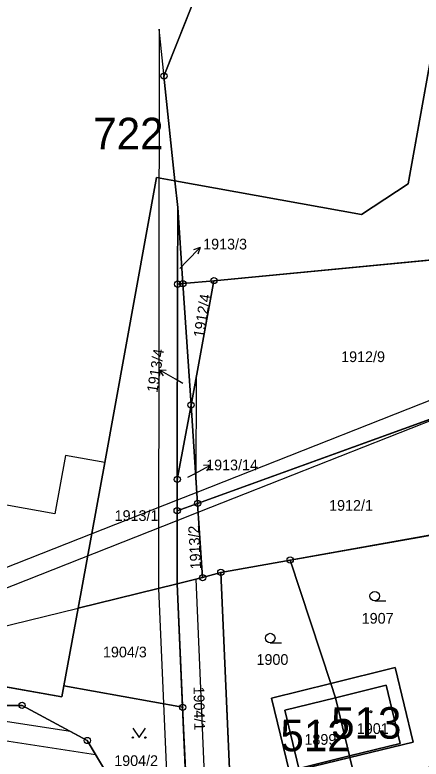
# Model space of a CAD drawing. Extents: x -689422 to -685210, y -987725 to -982160.
# Drawn here: x -686615.5 to -686551, y -985655.5 to -985537.4 of the extents above; entities that cross this region are included whole.
import ezdxf

# ---------------------------------------------------------------- set-up
doc = ezdxf.new("R2010")
doc.units = 0
for name, color, linetype in [('KN_Budovy', 7, 'Continuous'), ('KN_Budovy_cisla_domovni', 7, 'Continuous'), ('KN_Hranice_parcel', 7, 'Continuous'), ('KN_Hranice_parcel_vnitrni_kresba', 7, 'Continuous'), ('KN_Parcelni cisla', 7, 'Continuous'), ('KN_Parcelni cisla_sipky', 7, 'Continuous'), ('KN_Polygon parcely', 7, 'Continuous'), ('KN_POZEMKY_ORNA PUDA', 7, 'Continuous'), ('KN_POZEMKY_OSTATNI PLOCHA', 7, 'Continuous'), ('KN_POZEMKY_ZAHRADA', 7, 'Continuous'), ('KN_POZEMKY_ZASTAVENA PLOCHA', 7, 'Continuous'), ('KN_VYUZITI_16_ostatni plocha_silnice', 7, 'Continuous'), ('KN_VYUZITI_19_ostatni plocha_zelen', 7, 'Continuous'), ('KN_VYUZITI_23_ostatni plocha_manipulacni plocha', 7, 'Continuous'), ('KN_Věcná břemena k části', 7, 'Continuous'), ('KN_Značky bodu BP', 7, 'Continuous'), ('KN_Značky budov', 7, 'Continuous'), ('KN_Značky kultur', 7, 'Continuous')]:
    doc.layers.add(name, color=color, linetype=linetype)

msp = doc.modelspace()

# ---------------------------------------------------------------- linework, layer by layer
at = {"layer": 'KN_Budovy'}
for points in [[(-686647.36, -985580.89), (-686657.03, -985635), (-686657.36, -985636.86), (-686639.84, -985639.99), (-686608.04, -985645.65), (-686607.72, -985643.9), (-686605.46, -985631.55), (-686601.23, -985608.44), (-686593.05, -985563.17), (-686590.1, -985563.7), (-686560.49, -985569.04), (-686553.12, -985564.16), (-686543.43, -985510.32), (-686545.4, -985509.96), (-686544.98, -985507.58), (-686543.3, -985498.14), (-686565.91, -985494.08), (-686563.36, -985479.92), (-686562.92, -985477.46), (-686564.18, -985477.23), (-686599.79, -985470.83), (-686626.72, -985465.99), (-686632.58, -985498.63)], [(-686562.39, -985655.03), (-686554.35, -985653.07), (-686556.58, -985643.78), (-686564.64, -985645.79)], [(-686562.39, -985655.03), (-686564.64, -985645.79), (-686572.69, -985647.77), (-686570.45, -985657)]]:
    msp.add_lwpolyline(points, close=True, dxfattribs=at)
at = {"layer": 'KN_Hranice_parcel'}
for p, q in [((-686589.66, -985567.94), (-686590.1, -985563.7)), ((-686589.68, -985580.11), (-686589.66, -985567.94)), ((-686589.66, -985567.94), (-686588.85, -985580.03)), ((-686583.91, -985579.56), (-686528.13, -985574.21)), ((-686589.73, -985611.11), (-686589.68, -985580.11)), ((-686589.68, -985580.11), (-686588.85, -985580.03)), ((-686588.85, -985580.03), (-686583.91, -985579.56)), ((-686588.85, -985580.03), (-686587.55, -985599.31)), ((-686587.55, -985599.31), (-686583.91, -985579.56)), ((-686529.06, -985594.11), (-686586.5, -985614.92)), ((-686589.73, -985611.11), (-686587.55, -985599.31)), ((-686587.55, -985599.31), (-686586.5, -985614.92)), ((-686589.74, -985616.09), (-686589.73, -985611.11)), ((-686586.5, -985614.92), (-686589.74, -985616.09)), ((-686586.5, -985614.92), (-686585.71, -985626.7)), ((-686589.75, -985627.69), (-686589.74, -985616.09)), ((-686548.19, -985619.72), (-686571.82, -985623.92)), ((-686571.82, -985623.92), (-686582.82, -985625.88)), ((-686565.39, -985643.51), (-686571.82, -985623.92)), ((-686585.71, -985626.7), (-686582.82, -985625.88)), ((-686589.75, -985627.69), (-686585.71, -985626.7)), ((-686605.46, -985631.55), (-686589.75, -985627.69)), ((-686589.75, -985627.69), (-686588.88, -985647.3)), ((-686607.72, -985643.9), (-686605.46, -985631.55)), ((-686588.88, -985647.3), (-686607.72, -985643.9)), ((-686588.88, -985647.3), (-686587.88, -985669.96)), ((-686560.47, -985662.93), (-686562.33, -985655.28))]:
    msp.add_line(p, q, dxfattribs=at)
for points in [[(-686564.18, -985477.23), (-686584.65, -985528.92), (-686591.84, -985547.07), (-686590.1, -985563.7)], [(-686544.98, -985507.58), (-686545.4, -985509.96), (-686543.43, -985510.32), (-686553.12, -985564.16), (-686560.49, -985569.04), (-686590.1, -985563.7)], [(-686590.1, -985563.7), (-686593.05, -985563.17), (-686601.23, -985608.44), (-686605.46, -985631.55)], [(-686582.82, -985625.88), (-686581.07, -985665.52), (-686580.99, -985668.13)], [(-686607.72, -985643.9), (-686608.04, -985645.65), (-686639.84, -985639.99)], [(-686562.33, -985655.28), (-686552.3, -985652.83), (-686555.17, -985640.97), (-686565.39, -985643.51)], [(-686565.39, -985643.51), (-686574.77, -985645.85), (-686571.9, -985657.61), (-686562.33, -985655.28)], [(-686562.33, -985655.28), (-686562.39, -985655.03), (-686564.64, -985645.79), (-686565.39, -985643.51)], [(-686590.12, -985670.56), (-686590.62, -985668.77), (-686594.77, -985666.85), (-686597.75, -985663.1), (-686604.01, -985652.57), (-686614.35, -985647), (-686642.2, -985647.03), (-686674.41, -985651.4), (-686674.77, -985648.57)]]:
    msp.add_lwpolyline(points, dxfattribs=at)
at = {"layer": 'KN_Hranice_parcel_vnitrni_kresba'}
for p, q in [((-686564.64, -985645.79), (-686556.58, -985643.78)), ((-686556.58, -985643.78), (-686554.35, -985653.07)), ((-686572.69, -985647.77), (-686564.64, -985645.79)), ((-686570.45, -985657), (-686572.69, -985647.77)), ((-686554.35, -985653.07), (-686562.39, -985655.03)), ((-686562.39, -985655.03), (-686570.45, -985657))]:
    msp.add_line(p, q, dxfattribs=at)
at = {"layer": 'KN_Parcelni cisla_sipky'}
for p, q in [((-686588.21, -985576.45), (-686586.12, -985574.29)), ((-686586.12, -985574.29), (-686587.18, -985574.66)), ((-686586.12, -985574.29), (-686586.46, -985575.36)), ((-686589.33, -985577.62), (-686588.21, -985576.45)), ((-686589.99, -985595.22), (-686592.59, -985593.72)), ((-686592.59, -985593.72), (-686591.47, -985593.79)), ((-686592.59, -985593.72), (-686591.97, -985594.65)), ((-686588.84, -985595.89), (-686589.99, -985595.22)), ((-686587.11, -985610.27), (-686584.46, -985608.86)), ((-686584.46, -985608.86), (-686585.58, -985608.89)), ((-686584.46, -985608.86), (-686585.11, -985609.77)), ((-686588.08, -985610.78), (-686587.11, -985610.27))]:
    msp.add_line(p, q, dxfattribs=at)
at = {"layer": 'KN_Polygon parcely'}
for points in [[(-686607.72, -985643.9), (-686605.46, -985631.55), (-686601.23, -985608.44), (-686593.05, -985563.17), (-686590.1, -985563.7), (-686591.84, -985547.07), (-686584.65, -985528.92), (-686564.18, -985477.23), (-686599.79, -985470.83), (-686626.72, -985465.99), (-686632.58, -985498.63), (-686647.36, -985580.89), (-686657.03, -985635), (-686657.36, -985636.86), (-686639.84, -985639.99), (-686608.04, -985645.65)], [(-686543.3, -985498.14), (-686565.91, -985494.08), (-686563.36, -985479.92), (-686562.92, -985477.46), (-686564.18, -985477.23), (-686584.65, -985528.92), (-686591.84, -985547.07), (-686590.1, -985563.7), (-686560.49, -985569.04), (-686553.12, -985564.16), (-686543.43, -985510.32), (-686545.4, -985509.96), (-686544.98, -985507.58)], [(-686528.13, -985574.21), (-686526.58, -985510.77), (-686544.98, -985507.58), (-686545.4, -985509.96), (-686543.43, -985510.32), (-686553.12, -985564.16), (-686560.49, -985569.04), (-686590.1, -985563.7), (-686589.66, -985567.94), (-686588.85, -985580.03), (-686583.91, -985579.56)], [(-686589.74, -985616.09), (-686589.73, -985611.11), (-686589.68, -985580.11), (-686589.66, -985567.94), (-686590.1, -985563.7), (-686593.05, -985563.17), (-686601.23, -985608.44), (-686605.46, -985631.55), (-686589.75, -985627.69)], [(-686588.85, -985580.03), (-686589.66, -985567.94), (-686589.68, -985580.11)], [(-686586.5, -985614.92), (-686529.06, -985594.11), (-686528.13, -985574.21), (-686583.91, -985579.56), (-686587.55, -985599.31)], [(-686587.55, -985599.31), (-686588.85, -985580.03), (-686589.68, -985580.11), (-686589.73, -985611.11)], [(-686583.91, -985579.56), (-686588.85, -985580.03), (-686587.55, -985599.31)], [(-686585.71, -985626.7), (-686582.82, -985625.88), (-686571.82, -985623.92), (-686548.19, -985619.72), (-686547.96, -985609.48), (-686532.42, -985610.57), (-686529.7, -985610.76), (-686529.66, -985607.03), (-686529.06, -985594.11), (-686586.5, -985614.92)], [(-686589.73, -985611.11), (-686589.74, -985616.09), (-686586.5, -985614.92), (-686587.55, -985599.31)], [(-686586.5, -985614.92), (-686589.74, -985616.09), (-686589.75, -985627.69), (-686585.71, -985626.7)], [(-686548.12, -985625.19), (-686548.19, -985619.72), (-686571.82, -985623.92), (-686565.39, -985643.51), (-686555.17, -985640.97), (-686552.3, -985652.83), (-686562.33, -985655.28), (-686560.47, -985662.93), (-686549.87, -985660.25), (-686548.68, -985636.37)], [(-686582.82, -985625.88), (-686581.07, -985665.52), (-686580.99, -985668.13), (-686560.47, -985662.93), (-686562.33, -985655.28), (-686571.9, -985657.61), (-686574.77, -985645.85), (-686565.39, -985643.51), (-686571.82, -985623.92)], [(-686589.75, -985627.69), (-686588.88, -985647.3), (-686587.88, -985669.96), (-686580.99, -985668.13), (-686581.07, -985665.52), (-686582.82, -985625.88), (-686585.71, -985626.7)], [(-686588.88, -985647.3), (-686589.75, -985627.69), (-686605.46, -985631.55), (-686607.72, -985643.9)], [(-686608.04, -985645.65), (-686639.84, -985639.99), (-686674.77, -985648.57), (-686674.41, -985651.4), (-686642.2, -985647.03), (-686614.35, -985647), (-686604.01, -985652.57), (-686597.75, -985663.1), (-686594.77, -985666.85), (-686590.62, -985668.77), (-686590.12, -985670.56), (-686587.88, -985669.96), (-686588.88, -985647.3), (-686607.72, -985643.9)], [(-686555.17, -985640.97), (-686565.39, -985643.51), (-686564.64, -985645.79), (-686562.39, -985655.03), (-686562.33, -985655.28), (-686552.3, -985652.83)], [(-686565.39, -985643.51), (-686574.77, -985645.85), (-686571.9, -985657.61), (-686562.33, -985655.28), (-686562.39, -985655.03), (-686564.64, -985645.79)]]:
    msp.add_lwpolyline(points, close=True, dxfattribs=at)
msp.add_lwpolyline([(-686688.35, -985683.35), (-686673.21, -985683.45), (-686672.14, -985688.84), (-686669.42, -985688.18), (-686670.12, -985682.63), (-686664.52, -985682.15), (-686636.6, -985664.46), (-686630.4, -985662.63), (-686619.88, -985665.01), (-686636.02, -985680.55), (-686634.38, -985682.6), (-686620.27, -985678.76), (-686619.67, -985678.6), (-686597.37, -985672.53), (-686590.12, -985670.56), (-686590.62, -985668.77), (-686594.77, -985666.85), (-686597.75, -985663.1), (-686604.01, -985652.57), (-686614.35, -985647), (-686642.2, -985647.03), (-686674.41, -985651.4), (-686674.77, -985648.57), (-686688.73, -985652)], dxfattribs=at)
at = {"layer": 'KN_POZEMKY_ORNA PUDA'}
for p, q in [((-686583.91, -985579.56), (-686528.13, -985574.21)), ((-686587.55, -985599.31), (-686583.91, -985579.56)), ((-686586.5, -985614.92), (-686529.06, -985594.11)), ((-686529.06, -985594.11), (-686586.5, -985614.92)), ((-686589.73, -985611.11), (-686587.55, -985599.31)), ((-686586.5, -985614.92), (-686587.55, -985599.31)), ((-686587.55, -985599.31), (-686586.5, -985614.92)), ((-686589.74, -985616.09), (-686589.73, -985611.11)), ((-686589.74, -985616.09), (-686586.5, -985614.92)), ((-686586.5, -985614.92), (-686589.74, -985616.09)), ((-686585.71, -985626.7), (-686586.5, -985614.92)), ((-686586.5, -985614.92), (-686585.71, -985626.7)), ((-686589.75, -985627.69), (-686589.74, -985616.09)), ((-686548.19, -985619.72), (-686571.82, -985623.92)), ((-686571.82, -985623.92), (-686582.82, -985625.88)), ((-686582.82, -985625.88), (-686585.71, -985626.7)), ((-686585.71, -985626.7), (-686582.82, -985625.88)), ((-686582.82, -985625.88), (-686581.07, -985665.52)), ((-686585.71, -985626.7), (-686589.75, -985627.69)), ((-686589.75, -985627.69), (-686585.71, -985626.7)), ((-686588.88, -985647.3), (-686589.75, -985627.69)), ((-686587.88, -985669.96), (-686588.88, -985647.3))]:
    msp.add_line(p, q, dxfattribs=at)
at = {"layer": 'KN_POZEMKY_OSTATNI PLOCHA'}
for p, q in [((-686553.12, -985564.16), (-686543.43, -985510.32)), ((-686601.23, -985608.44), (-686593.05, -985563.17)), ((-686593.05, -985563.17), (-686590.1, -985563.7)), ((-686589.66, -985567.94), (-686590.1, -985563.7)), ((-686590.1, -985563.7), (-686560.49, -985569.04)), ((-686590.1, -985563.7), (-686589.66, -985567.94)), ((-686560.49, -985569.04), (-686553.12, -985564.16)), ((-686589.68, -985580.11), (-686589.66, -985567.94)), ((-686589.66, -985567.94), (-686589.68, -985580.11)), ((-686589.66, -985567.94), (-686588.85, -985580.03)), ((-686588.85, -985580.03), (-686589.66, -985567.94)), ((-686528.13, -985574.21), (-686583.91, -985579.56)), ((-686589.73, -985611.11), (-686589.68, -985580.11)), ((-686589.68, -985580.11), (-686589.73, -985611.11)), ((-686588.85, -985580.03), (-686589.68, -985580.11)), ((-686589.68, -985580.11), (-686588.85, -985580.03)), ((-686588.85, -985580.03), (-686583.91, -985579.56)), ((-686583.91, -985579.56), (-686588.85, -985580.03)), ((-686587.55, -985599.31), (-686588.85, -985580.03)), ((-686588.85, -985580.03), (-686587.55, -985599.31)), ((-686583.91, -985579.56), (-686587.55, -985599.31)), ((-686587.55, -985599.31), (-686589.73, -985611.11)), ((-686605.46, -985631.55), (-686601.23, -985608.44)), ((-686589.73, -985611.11), (-686589.74, -985616.09)), ((-686589.74, -985616.09), (-686589.75, -985627.69)), ((-686589.75, -985627.69), (-686605.46, -985631.55)), ((-686605.46, -985631.55), (-686589.75, -985627.69)), ((-686589.75, -985627.69), (-686588.88, -985647.3)), ((-686607.72, -985643.9), (-686605.46, -985631.55)), ((-686639.84, -985639.99), (-686608.04, -985645.65)), ((-686608.04, -985645.65), (-686607.72, -985643.9)), ((-686607.72, -985643.9), (-686588.88, -985647.3)), ((-686588.88, -985647.3), (-686607.72, -985643.9)), ((-686614.35, -985647), (-686642.2, -985647.03)), ((-686642.2, -985647.03), (-686614.35, -985647)), ((-686604.01, -985652.57), (-686614.35, -985647)), ((-686614.35, -985647), (-686604.01, -985652.57)), ((-686588.88, -985647.3), (-686587.88, -985669.96)), ((-686597.75, -985663.1), (-686604.01, -985652.57)), ((-686604.01, -985652.57), (-686597.75, -985663.1))]:
    msp.add_line(p, q, dxfattribs=at)
at = {"layer": 'KN_POZEMKY_ZAHRADA'}
for p, q in [((-686571.82, -985623.92), (-686548.19, -985619.72)), ((-686582.82, -985625.88), (-686571.82, -985623.92)), ((-686571.82, -985623.92), (-686565.39, -985643.51)), ((-686565.39, -985643.51), (-686571.82, -985623.92)), ((-686581.07, -985665.52), (-686582.82, -985625.88)), ((-686555.17, -985640.97), (-686565.39, -985643.51)), ((-686552.3, -985652.83), (-686555.17, -985640.97)), ((-686565.39, -985643.51), (-686574.77, -985645.85)), ((-686574.77, -985645.85), (-686571.9, -985657.61)), ((-686562.33, -985655.28), (-686552.3, -985652.83)), ((-686571.9, -985657.61), (-686562.33, -985655.28)), ((-686562.33, -985655.28), (-686560.47, -985662.93)), ((-686560.47, -985662.93), (-686562.33, -985655.28))]:
    msp.add_line(p, q, dxfattribs=at)
at = {"layer": 'KN_POZEMKY_ZASTAVENA PLOCHA'}
for p, q in [((-686543.43, -985510.32), (-686553.12, -985564.16)), ((-686584.65, -985528.92), (-686591.84, -985547.07)), ((-686591.84, -985547.07), (-686584.65, -985528.92)), ((-686591.84, -985547.07), (-686590.1, -985563.7)), ((-686590.1, -985563.7), (-686591.84, -985547.07)), ((-686593.05, -985563.17), (-686601.23, -985608.44)), ((-686590.1, -985563.7), (-686593.05, -985563.17)), ((-686560.49, -985569.04), (-686590.1, -985563.7)), ((-686553.12, -985564.16), (-686560.49, -985569.04)), ((-686601.23, -985608.44), (-686605.46, -985631.55)), ((-686605.46, -985631.55), (-686607.72, -985643.9)), ((-686608.04, -985645.65), (-686639.84, -985639.99)), ((-686565.39, -985643.51), (-686555.17, -985640.97)), ((-686555.17, -985640.97), (-686552.3, -985652.83)), ((-686607.72, -985643.9), (-686608.04, -985645.65)), ((-686574.77, -985645.85), (-686565.39, -985643.51)), ((-686564.64, -985645.79), (-686565.39, -985643.51)), ((-686565.39, -985643.51), (-686564.64, -985645.79)), ((-686571.9, -985657.61), (-686574.77, -985645.85)), ((-686562.39, -985655.03), (-686564.64, -985645.79)), ((-686564.64, -985645.79), (-686562.39, -985655.03)), ((-686552.3, -985652.83), (-686562.33, -985655.28)), ((-686562.33, -985655.28), (-686571.9, -985657.61)), ((-686562.33, -985655.28), (-686562.39, -985655.03)), ((-686562.39, -985655.03), (-686562.33, -985655.28))]:
    msp.add_line(p, q, dxfattribs=at)
at = {"layer": 'KN_VYUZITI_16_ostatni plocha_silnice'}
for p, q in [((-686642.2, -985647.03), (-686614.35, -985647)), ((-686614.35, -985647), (-686604.01, -985652.57)), ((-686604.01, -985652.57), (-686597.75, -985663.1))]:
    msp.add_line(p, q, dxfattribs=at)
at = {"layer": 'KN_VYUZITI_19_ostatni plocha_zelen'}
for p, q in [((-686639.84, -985639.99), (-686608.04, -985645.65)), ((-686608.04, -985645.65), (-686607.72, -985643.9)), ((-686607.72, -985643.9), (-686588.88, -985647.3)), ((-686614.35, -985647), (-686642.2, -985647.03)), ((-686604.01, -985652.57), (-686614.35, -985647)), ((-686588.88, -985647.3), (-686587.88, -985669.96)), ((-686597.75, -985663.1), (-686604.01, -985652.57))]:
    msp.add_line(p, q, dxfattribs=at)
at = {"layer": 'KN_VYUZITI_23_ostatni plocha_manipulacni plocha'}
for p, q in [((-686553.12, -985564.16), (-686543.43, -985510.32)), ((-686601.23, -985608.44), (-686593.05, -985563.17)), ((-686593.05, -985563.17), (-686590.1, -985563.7)), ((-686589.66, -985567.94), (-686590.1, -985563.7)), ((-686590.1, -985563.7), (-686560.49, -985569.04)), ((-686590.1, -985563.7), (-686589.66, -985567.94)), ((-686560.49, -985569.04), (-686553.12, -985564.16)), ((-686589.68, -985580.11), (-686589.66, -985567.94)), ((-686589.66, -985567.94), (-686589.68, -985580.11)), ((-686589.66, -985567.94), (-686588.85, -985580.03)), ((-686588.85, -985580.03), (-686589.66, -985567.94)), ((-686528.13, -985574.21), (-686583.91, -985579.56)), ((-686589.73, -985611.11), (-686589.68, -985580.11)), ((-686589.68, -985580.11), (-686589.73, -985611.11)), ((-686588.85, -985580.03), (-686589.68, -985580.11)), ((-686589.68, -985580.11), (-686588.85, -985580.03)), ((-686588.85, -985580.03), (-686583.91, -985579.56)), ((-686583.91, -985579.56), (-686588.85, -985580.03)), ((-686587.55, -985599.31), (-686588.85, -985580.03)), ((-686588.85, -985580.03), (-686587.55, -985599.31)), ((-686583.91, -985579.56), (-686587.55, -985599.31)), ((-686587.55, -985599.31), (-686589.73, -985611.11)), ((-686605.46, -985631.55), (-686601.23, -985608.44)), ((-686589.73, -985611.11), (-686589.74, -985616.09)), ((-686589.74, -985616.09), (-686589.75, -985627.69)), ((-686589.75, -985627.69), (-686605.46, -985631.55)), ((-686605.46, -985631.55), (-686589.75, -985627.69)), ((-686589.75, -985627.69), (-686588.88, -985647.3)), ((-686607.72, -985643.9), (-686605.46, -985631.55)), ((-686588.88, -985647.3), (-686607.72, -985643.9))]:
    msp.add_line(p, q, dxfattribs=at)
at = {"layer": 'KN_Věcná břemena k části'}
for points in [[(-686592.72, -985628.42), (-686590.94, -985668.62), (-686590.62, -985668.77), (-686590.12, -985670.56), (-686587.88, -985669.96), (-686589.75, -985627.69), (-686589.66, -985567.94), (-686592.62, -985539.6)], [(-686540.54, -985594.99), (-686586.62, -985613.18), (-686589.73, -985614.41), (-686589.74, -985617.64), (-686586.41, -985616.32), (-686537.58, -985597.05), (-686537.23, -985580.71), (-686537.1, -985575.07), (-686540.11, -985575.36), (-686540.23, -985580.65)], [(-686587.55, -985599.31), (-686586.72, -985611.62), (-686586.7, -985594.69)], [(-686657.36, -985636.86), (-686639.84, -985639.99), (-686605.46, -985631.55), (-686601.23, -985608.44), (-686607.46, -985607.34), (-686609.15, -985616.59), (-686650.09, -985609.23), (-686648.39, -985599.91), (-686650.69, -985599.46), (-686657.03, -985635)], [(-686662.29, -985643.05), (-686668.46, -985638.57), (-686670.05, -985635.85), (-686672.77, -985637.44), (-686671.18, -985640.16), (-686669.66, -985639.27), (-686663.61, -985643.36), (-686674.94, -985646.53), (-686674.88, -985647.76), (-686674.77, -985648.57), (-686674.64, -985649.56), (-686660.87, -985645.71), (-686657.14, -985644.24), (-686589.74, -985617.64), (-686589.73, -985614.41)], [(-686589.75, -985627.69), (-686587.88, -985669.96), (-686584.91, -985669.17), (-686586.75, -985626.95)], [(-686633.6, -985647.02), (-686642.2, -985647.03), (-686648.12, -985647.83), (-686602.69, -985654.79), (-686604.01, -985652.57), (-686606.65, -985651.15)]]:
    msp.add_lwpolyline(points, close=True, dxfattribs=at)
at = {"layer": 'KN_Značky bodu BP'}
for centre, radius in [((-686591.84, -985547.07), 0.5), ((-686591.84, -985547.07), 0.0303), ((-686583.91, -985579.56), 0.5), ((-686589.68, -985580.11), 0.5), ((-686589.68, -985580.11), 0.0303), ((-686588.85, -985580.03), 0.5), ((-686588.85, -985580.03), 0.0303), ((-686583.91, -985579.56), 0.0303), ((-686587.55, -985599.31), 0.5), ((-686587.55, -985599.31), 0.0303), ((-686589.73, -985611.11), 0.5), ((-686589.73, -985611.11), 0.0303), ((-686586.5, -985614.92), 0.5), ((-686589.74, -985616.09), 0.5), ((-686586.5, -985614.92), 0.0303), ((-686589.74, -985616.09), 0.0303), ((-686571.82, -985623.92), 0.5), ((-686571.82, -985623.92), 0.0303), ((-686585.71, -985626.7), 0.5), ((-686582.82, -985625.88), 0.5), ((-686582.82, -985625.88), 0.0303), ((-686585.71, -985626.7), 0.0303), ((-686614.35, -985647), 0.5), ((-686614.35, -985647), 0.0303), ((-686588.88, -985647.3), 0.5), ((-686588.88, -985647.3), 0.0303), ((-686604.01, -985652.57), 0.5), ((-686604.01, -985652.57), 0.0303)]:
    msp.add_circle(centre, radius, dxfattribs=at)
at = {"layer": 'KN_Značky budov'}
for centre in [(-686559.02, -985648.01), (-686567.53, -985649.71)]:
    msp.add_circle(centre, 0.175, dxfattribs=at)
at = {"layer": 'KN_Značky kultur'}
for p, q in [((-686558.41, -985630.39), (-686556.66, -985630.39)), ((-686574.97, -985637.05), (-686573.22, -985637.05))]:
    msp.add_line(p, q, dxfattribs=at)
msp.add_lwpolyline([(-686596.78, -985650.61), (-686595.78, -985652.11), (-686594.78, -985650.61)], dxfattribs=at)
for centre, radius in [((-686558.41, -985629.64), 0.75), ((-686574.97, -985636.3), 0.75), ((-686596.78, -985652.11), 0.1), ((-686594.78, -985652.11), 0.1)]:
    msp.add_circle(centre, radius, dxfattribs=at)

# ---------------------------------------------------------------- texts
at = {"layer": 'KN_Budovy_cisla_domovni'}
for s, p in [('722', (-686603.06, -985558.69)), ('513', (-686565.32, -985652.28)), ('512', (-686573.37, -985654.27))]:
    msp.add_text(s, height=5, dxfattribs=at).set_placement(p)
at = {"layer": 'KN_Parcelni cisla'}
for s, p in [('1913/3', (-686585.62, -985574.6)), ('1912/9', (-686563.73, -985592.48)), ('1913/14', (-686585.15, -985609.67)), ('1912/1', (-686565.64, -985616.09)), ('1913/1', (-686599.67, -985617.71)), ('1907', (-686560.47, -985634.02)), ('1904/3', (-686601.52, -985639.37)), ('1900', (-686577.16, -985640.56)), ('1901', (-686561.24, -985651.53)), ('1899', (-686569.55, -985653.25)), ('1904/2', (-686599.73, -985656.62))]:
    msp.add_text(s, height=1.7, dxfattribs=at).set_placement(p)
for s, rotation, p in [('1912/4', 81, (-686585.5, -985588.69)), ('1913/4', 81, (-686592.89, -985597.4)), ('1913/2', 93, (-686585.93, -985625.35)), ('1904/1', 271, (-686587.15, -985644.02))]:
    msp.add_text(s, height=1.7, rotation=rotation, dxfattribs=at).set_placement(p)

doc.saveas('drawing.dxf')
